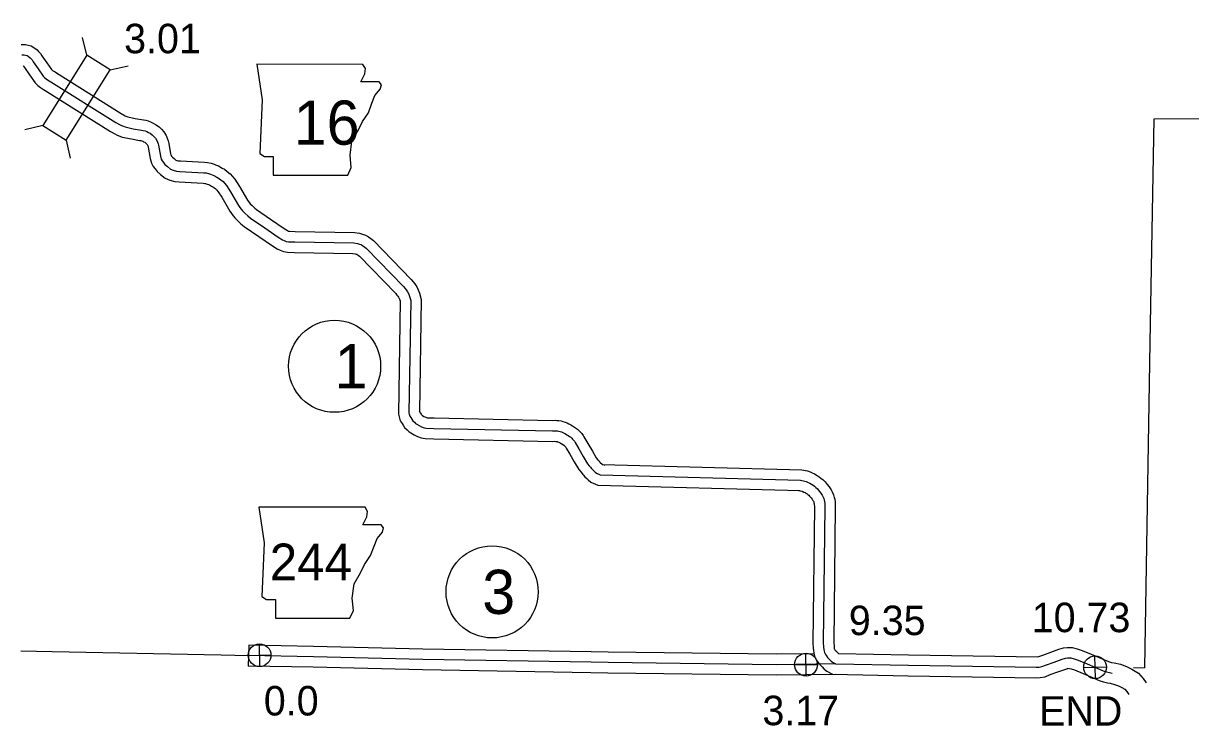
# Model space of a CAD drawing. Extents: x -83719 to 153526, y -11835 to 11446.
# Drawn here: x 5183 to 5740, y -1153 to -817 of the extents above; entities that cross this region are included whole.
import ezdxf

# ---------------------------------------------------------------- set-up
doc = ezdxf.new("R2010")
doc.units = 0
for name, color, linetype in [('Level 10', 7, 'Continuous'), ('Level 11', 7, 'Continuous'), ('Level 2', 7, 'Continuous'), ('Level 20', 7, 'Continuous'), ('Level 21', 7, 'Continuous'), ('Level 25', 7, 'Continuous'), ('Level 26', 7, 'Continuous'), ('Level 27', 7, 'Continuous'), ('Level 58', 7, 'Continuous'), ('Level 59', 7, 'Continuous')]:
    doc.layers.add(name, color=color, linetype=linetype)

msp = doc.modelspace()

# ---------------------------------------------------------------- linework, layer by layer
at = {"layer": 'Level 10'}
for points in [[(5181.51, -827.12), (5183.46, -827.11), (5184.88, -827.4), (5186.19, -827.83), (5187.59, -828.53), (5189.04, -829.75), (5189.78, -830.43), (5190.67, -831.45), (5191.4, -832.6), (5193.71, -835.94), (5195.9, -839.09), (5195.96, -839.15), (5196.48, -839.54), (5197.63, -840.29), (5198.29, -840.73), (5229.21, -860.06), (5231.15, -861.18), (5231.44, -861.34), (5231.97, -861.53), (5232.48, -861.71), (5235.98, -862.47), (5239.84, -863.12), (5240.99, -863.37), (5242.16, -863.69), (5243.55, -864.2), (5244.49, -864.69), (5245.7, -865.29), (5247.35, -866.5), (5248.47, -867.61), (5249.59, -868.82), (5250.74, -870.65), (5251.26, -871.95), (5251.74, -873.22), (5251.96, -874.41), (5252.85, -879.43), (5253, -880), (5253.03, -880.05), (5253.32, -880.46), (5253.71, -880.92), (5254.53, -881.67), (5255.41, -882.35), (5255.79, -882.52), (5256.41, -882.68), (5257.5, -882.75), (5269.04, -883.43), (5270.52, -883.55), (5272.19, -883.87), (5273.59, -884.36), (5274.36, -884.64), (5275.71, -885.13), (5277.41, -886.15), (5278.52, -886.78), (5279.87, -887.81), (5281.32, -888.87), (5282.4, -890.14), (5283.58, -891.52), (5285.77, -894.94), (5289.54, -901.44), (5289.96, -902.05), (5290.47, -902.71), (5290.91, -903.24), (5291.75, -904.1), (5292.99, -905.26), (5293.94, -906.04), (5300.62, -910.56), (5307.06, -915.01), (5308.69, -916.07), (5309.05, -916.25), (5309.2, -916.3), (5309.56, -916.36), (5312.28, -916.46), (5340.74, -916.95), (5343.11, -917.31), (5344.54, -917.73), (5345.85, -918.18), (5347.43, -919.08), (5348.49, -919.85), (5349.73, -920.85), (5367.76, -939.42), (5368.7, -940.52), (5369.44, -941.47), (5370.37, -942.83), (5371.11, -944.35), (5371.77, -945.99), (5372.51, -948.93)], [(5182.41, -837.24), (5182.61, -837.43), (5182.65, -837.47), (5183.06, -838.12), (5185.5, -841.63), (5188.2, -845.54), (5189.41, -846.74), (5190.75, -847.74), (5192.14, -848.65), (5192.88, -849.14), (5224.06, -868.64), (5226.26, -869.9), (5227.3, -870.47), (5228.57, -870.94), (5229.73, -871.35), (5234.09, -872.29), (5237.95, -872.94), (5238.6, -873.08), (5239.1, -873.22), (5239.51, -873.37), (5239.96, -873.61), (5240.49, -873.87), (5240.84, -874.13), (5241.26, -874.54), (5241.61, -874.92), (5241.8, -875.22), (5241.95, -875.59), (5242.07, -875.92), (5242.12, -876.19), (5243.07, -881.58), (5243.66, -883.8), (5244.57, -885.42), (5245.42, -886.61), (5246.5, -887.88), (5248.08, -889.32), (5250.27, -891.03), (5252.49, -891.98), (5254.8, -892.61), (5256.91, -892.73), (5268.34, -893.41), (5269.18, -893.48), (5269.58, -893.55), (5270.24, -893.79), (5270.94, -894.04), (5271.39, -894.2), (5272.36, -894.78), (5272.98, -895.14), (5273.9, -895.83), (5274.46, -896.24), (5274.78, -896.62), (5275.54, -897.5), (5277.23, -900.14), (5281.1, -906.82), (5281.88, -907.94), (5282.64, -908.94), (5283.47, -909.94), (5284.77, -911.27), (5286.39, -912.77), (5287.92, -914.05), (5294.98, -918.81), (5301.49, -923.31), (5303.73, -924.77), (5305.1, -925.45), (5306.75, -926.05), (5308.65, -926.33), (5311.99, -926.46), (5339.9, -926.93), (5340.93, -927.09), (5341.5, -927.26), (5341.72, -927.34), (5342.01, -927.5), (5342.41, -927.79), (5342.98, -928.25), (5360.36, -946.16), (5360.95, -946.85), (5361.35, -947.36), (5361.7, -947.87), (5361.96, -948.41), (5362.24, -949.1), (5362.35, -949.54)], [(5362.5, -949.43), (5361.64, -1003.75)], [(5372.51, -948.93), (5371.66, -1002.53)], [(5371.66, -1002.53), (5371.61, -1002.34), (5371.68, -1002.6), (5372.21, -1003.3), (5372.49, -1003.75), (5372.74, -1004), (5373.03, -1004.27), (5373.21, -1004.4), (5373.84, -1004.79), (5374.73, -1005.2), (5375.33, -1005.45), (5378.7, -1005.51), (5435.08, -1006.71), (5436.48, -1006.61), (5437.36, -1006.73), (5438.27, -1006.72), (5439.34, -1006.98), (5440.2, -1007.16), (5441.24, -1007.54), (5442.18, -1007.91), (5443.09, -1008.33), (5443.94, -1008.8), (5444.71, -1009.27), (5445.26, -1009.59), (5446.25, -1010.23), (5447.14, -1010.88), (5448.1, -1011.77), (5448.55, -1012.3), (5449.22, -1013.02), (5449.8, -1013.89), (5450.23, -1014.5), (5452.17, -1017.72), (5454.27, -1021.42), (5456.16, -1024.59), (5456.72, -1025.33), (5456.96, -1025.63), (5457.45, -1026.08), (5457.91, -1026.68), (5459.11, -1027.71)], [(5361.64, -1003.75), (5361.98, -1005.05), (5362.51, -1006.84), (5363.4, -1008.21), (5363.94, -1008.94), (5364.61, -1010.03), (5365.84, -1011.23), (5366.62, -1011.95), (5367.57, -1012.67), (5369.09, -1013.61), (5370.74, -1014.37), (5372.54, -1015.11), (5374.35, -1015.43), (5378.5, -1015.51), (5435.31, -1016.71), (5436.18, -1016.66), (5436.76, -1016.73), (5437.12, -1016.73), (5437.45, -1016.8), (5437.69, -1016.88), (5438.21, -1017.1), (5438.58, -1017.27), (5438.94, -1017.46), (5439.57, -1017.84), (5440.02, -1018.11), (5440.57, -1018.47), (5440.75, -1018.6), (5440.86, -1018.7), (5441.09, -1018.97), (5441.35, -1019.25), (5441.52, -1019.5), (5441.83, -1019.95), (5443.54, -1022.77), (5445.62, -1026.45), (5447.85, -1030.18), (5448.84, -1031.49), (5449.67, -1032.52), (5450.05, -1032.86), (5450.6, -1033.59), (5451.67, -1034.5), (5452.32, -1035.11), (5453.61, -1036.19), (5456.8, -1037.65)], [(5459.11, -1027.71), (5554.25, -1030.27)], [(5459.94, -1028.09), (5460.03, -1028.13)], [(5554.25, -1030.27), (5557.03, -1030.85), (5558.28, -1031.3), (5559.26, -1031.74), (5560.34, -1032.18), (5561.66, -1032.98), (5562.66, -1033.66), (5563.42, -1034.24), (5564.44, -1035.07), (5565.44, -1036.1), (5566.48, -1037.32), (5567.41, -1038.51), (5568.29, -1039.91), (5568.82, -1040.9), (5569.45, -1042.29), (5569.78, -1043.47), (5570, -1044.4), (5570.24, -1045.69), (5570.3, -1047.94), (5569.57, -1112.76), (5569.67, -1114.69), (5569.76, -1115.47), (5569.8, -1115.83), (5569.88, -1116), (5570.08, -1116.26), (5570.28, -1116.55), (5570.44, -1116.69), (5571.75, -1118.04)], [(5456.8, -1037.65), (5553.53, -1040.25)], [(5552.64, -1040.15), (5554.32, -1040.5), (5554.54, -1040.58), (5555.31, -1040.93), (5555.83, -1041.14), (5556.24, -1041.39), (5556.79, -1041.76), (5557.24, -1042.11), (5557.68, -1042.47), (5558.03, -1042.82), (5558.74, -1043.66), (5559.22, -1044.27), (5559.62, -1044.92), (5559.84, -1045.32), (5560.02, -1045.73), (5560.1, -1046.01), (5560.22, -1046.49), (5560.26, -1046.72), (5560.3, -1048.01), (5559.57, -1112.97), (5559.7, -1115.51), (5559.83, -1116.66), (5559.99, -1117.96), (5560.41, -1119.32), (5561.21, -1121.12), (5562.02, -1122.19), (5562.76, -1123.22), (5563.48, -1123.88), (5564.04, -1124.46), (5564.92, -1125.48), (5566.3, -1126.45), (5568.95, -1127.99)], [(5571.75, -1118.04), (5605.28, -1118.67)], [(5605.26, -1118.67), (5667.03, -1119.62)], [(5667.03, -1119.62), (5667.55, -1119.51), (5669.33, -1118.79), (5673.15, -1117.47), (5677.02, -1116.02), (5679.2, -1115.31), (5681.03, -1115.11), (5683.46, -1115.19), (5685.87, -1115.76), (5688.13, -1116.59), (5692.46, -1118.43), (5696.26, -1119.97), (5700.03, -1121.63), (5701.18, -1122.04), (5702.2, -1122.28), (5703.42, -1122.47)], [(5666.29, -1129.61), (5668.16, -1129.59), (5670.45, -1129.13), (5672.85, -1128.15), (5676.54, -1126.87), (5680.31, -1125.46), (5681.31, -1125.14), (5681.42, -1125.13), (5682.12, -1125.15), (5682.98, -1125.35), (5684.46, -1125.89), (5688.62, -1127.66), (5692.37, -1129.18), (5696.35, -1130.94), (5698.34, -1131.64), (5700.26, -1132.1), (5701.51, -1132.29)], [(5703.42, -1122.47), (5706.53, -1123.21), (5709.4, -1124.3), (5711.94, -1125.5), (5715.08, -1127.38), (5717.36, -1130), (5718.77, -1132.04)], [(5568.95, -1127.99), (5605.09, -1128.67)], [(5605.11, -1128.67), (5666.29, -1129.61)], [(5701.51, -1132.29), (5703.59, -1132.79), (5705.47, -1133.5), (5707.21, -1134.33), (5708.58, -1135.15), (5709.45, -1136.14), (5710.53, -1137.71)]]:
    msp.add_lwpolyline(points, dxfattribs=at)
at = {"layer": 'Level 11'}
for points in [[(5290.14, -1114.08), (5289.96, -1124.08)], [(5560.15, -1118.15), (5542.1, -1118.39), (5461.84, -1117.38), (5453.75, -1117.25), (5373.33, -1115.91), (5321.14, -1114.63), (5290.14, -1114.08)], [(5570.41, -1128.02), (5542.1, -1128.39), (5461.69, -1127.38), (5453.59, -1127.25), (5373.13, -1125.9), (5320.93, -1124.63), (5289.96, -1124.08)]]:
    msp.add_lwpolyline(points, dxfattribs=at)
at = {"layer": 'Level 2'}
for points in [[(5795.95, -862.55), (5722.46, -862.83), (5720.43, -969.45)], [(5720.43, -969.45), (5718.02, -1124.83)], [(5181.29, -1116.75), (5196.22, -1117.05), (5277.03, -1118.66), (5290.05, -1119.08)], [(5712.76, -1124.8), (5718.02, -1124.83)]]:
    msp.add_lwpolyline(points, dxfattribs=at)
at = {"layer": 'Level 20'}
for p, q in [((5212.76, -832.32), (5210.79, -823.75)), ((5223.96, -839.32), (5232.53, -837.34)), ((5191.77, -865.9), (5183.2, -867.88)), ((5202.96, -872.9), (5204.94, -881.47))]:
    msp.add_line(p, q, dxfattribs=at)
msp.add_lwpolyline([(5202.96, -872.9), (5223.96, -839.32), (5212.76, -832.32), (5191.77, -865.9)], close=True, dxfattribs=at)
at = {"layer": 'Level 21'}
for points in [[(5294.01, -836.6), (5296.54, -853.52), (5295.42, -879.18), (5297.67, -880.59), (5301.9, -880.59), (5301.9, -889.61), (5337.43, -889.61), (5339.12, -885.95), (5338.56, -880.03), (5339.4, -873.26), (5342.51, -867.9), (5344.48, -863.95), (5347.3, -859.72), (5348.99, -855.21), (5350.4, -851.55), (5352.94, -848.45), (5353.5, -846.47), (5352.37, -845.06), (5343.63, -845.06), (5345.61, -841.11), (5345.89, -838.58), (5344.72, -836.63)], [(5295.03, -1048.19), (5297.57, -1065.11), (5296.44, -1090.77), (5298.7, -1092.18), (5302.92, -1092.18), (5302.92, -1101.2), (5338.45, -1101.2), (5340.14, -1097.54), (5339.58, -1091.62), (5340.43, -1084.85), (5343.53, -1079.49), (5345.5, -1075.54), (5348.32, -1071.31), (5350.01, -1066.8), (5351.42, -1063.14), (5353.96, -1060.04), (5354.52, -1058.06), (5353.4, -1056.65), (5344.66, -1056.65), (5346.63, -1052.7), (5346.91, -1050.17), (5345.74, -1048.22)]]:
    msp.add_lwpolyline(points, close=True, dxfattribs=at)
at = {"layer": 'Level 26'}
for p, q in [((5295.47, -1124.29), (5295.22, -1113.44)), ((5289.92, -1118.99), (5300.77, -1118.74)), ((5556.44, -1128.8), (5556.19, -1117.95)), ((5694.48, -1130.04), (5694.23, -1119.19)), ((5550.89, -1123.5), (5561.74, -1123.25)), ((5688.93, -1124.74), (5699.77, -1124.49))]:
    msp.add_line(p, q, dxfattribs=at)
for centre in [(5295.35, -1118.86), (5556.31, -1123.37), (5694.35, -1124.61)]:
    msp.add_circle(centre, 5.43, dxfattribs=at)
at = {"layer": 'Level 27'}
for centre in [(5331.14, -980.85), (5406.4, -1088.6)]:
    msp.add_circle(centre, 22, dxfattribs=at)
at = {"layer": 'Level 59'}
for points in [[(5181.76, -832.11), (5182.96, -832.11), (5183.59, -832.24), (5184.29, -832.47), (5184.82, -832.74), (5185.73, -833.5), (5186.19, -833.93), (5186.66, -834.46), (5187.23, -835.36), (5189.6, -838.79), (5192.05, -842.31), (5192.68, -842.94), (5193.62, -843.64), (5194.88, -844.47), (5195.58, -844.93), (5226.64, -864.35), (5228.7, -865.54), (5229.37, -865.9), (5230.27, -866.23), (5231.1, -866.53), (5235.03, -867.38), (5238.9, -868.03), (5239.79, -868.23), (5240.63, -868.46), (5241.53, -868.79), (5242.23, -869.15), (5243.09, -869.58), (5244.1, -870.31), (5244.86, -871.08), (5245.6, -871.87), (5246.27, -872.94), (5246.6, -873.77), (5246.91, -874.57), (5247.04, -875.3), (5247.96, -880.5), (5248.33, -881.9), (5248.8, -882.74), (5249.37, -883.53), (5250.1, -884.4), (5251.31, -885.49), (5252.84, -886.69), (5254.14, -887.25), (5255.61, -887.64), (5257.2, -887.74), (5268.69, -888.42), (5269.85, -888.52), (5270.88, -888.71), (5271.92, -889.07), (5272.65, -889.34), (5273.55, -889.67), (5274.88, -890.46), (5275.75, -890.96), (5276.89, -891.82), (5277.89, -892.55), (5278.59, -893.38), (5279.56, -894.51), (5281.5, -897.54), (5285.32, -904.13), (5285.92, -904.99), (5286.55, -905.83), (5287.19, -906.59), (5288.26, -907.69), (5289.69, -909.01), (5290.93, -910.04), (5297.8, -914.68), (5304.27, -919.16), (5306.21, -920.42), (5307.08, -920.85), (5307.98, -921.18), (5309.11, -921.34), (5312.14, -921.46), (5340.32, -921.94), (5342.02, -922.2), (5343.02, -922.5), (5343.79, -922.76), (5344.72, -923.29), (5345.45, -923.82), (5346.36, -924.55), (5364.06, -942.79), (5364.83, -943.69), (5365.4, -944.42), (5366.03, -945.35), (5366.54, -946.38), (5367.01, -947.55), (5367.5, -949.51)], [(5367.5, -949.51), (5366.65, -1003.14)], [(5366.65, -1003.14), (5366.79, -1003.7), (5367.1, -1004.73), (5367.51, -1005.36), (5368.08, -1006.12), (5368.55, -1006.89), (5369.29, -1007.61), (5369.83, -1008.11), (5370.39, -1008.54), (5371.47, -1009.2), (5372.74, -1009.79), (5373.94, -1010.28), (5374.84, -1010.44), (5378.6, -1010.51), (5435.2, -1011.71), (5436.33, -1011.64), (5437.06, -1011.73), (5437.69, -1011.72), (5438.23, -1011.85), (5438.83, -1011.98), (5439.46, -1012.21), (5440.2, -1012.5), (5440.83, -1012.8), (5441.44, -1013.13), (5442.14, -1013.56), (5442.64, -1013.85), (5443.41, -1014.35), (5443.95, -1014.74), (5444.48, -1015.24), (5444.82, -1015.64), (5445.29, -1016.13), (5445.66, -1016.7), (5446.03, -1017.23), (5447.85, -1020.25), (5449.95, -1023.93), (5452, -1027.39), (5452.78, -1028.41), (5453.32, -1029.08), (5453.75, -1029.47), (5454.26, -1030.14), (5454.99, -1030.76), (5455.63, -1031.36), (5456.3, -1031.92), (5457.95, -1032.68)], [(5457.95, -1032.68), (5553.66, -1035.26)], [(5553.66, -1035.26), (5555.68, -1035.68), (5556.41, -1035.94), (5557.28, -1036.33), (5558.08, -1036.66), (5558.95, -1037.19), (5559.72, -1037.71), (5560.33, -1038.17), (5561.06, -1038.77), (5561.74, -1039.46), (5562.61, -1040.49), (5563.32, -1041.39), (5563.96, -1042.41), (5564.33, -1043.11), (5564.74, -1044.01), (5564.94, -1044.74), (5565.11, -1045.44), (5565.25, -1046.21), (5565.3, -1047.98), (5564.57, -1112.87), (5564.69, -1115.1), (5564.79, -1116.07), (5564.9, -1116.9), (5565.1, -1117.56), (5565.55, -1118.56), (5566.05, -1119.23), (5566.52, -1119.89), (5566.96, -1120.29), (5567.73, -1121.08), (5568.3, -1121.74), (5569, -1122.24), (5570.34, -1123.02)], [(5570.34, -1123.02), (5542.1, -1123.39), (5461.76, -1122.38), (5453.67, -1122.25), (5373.23, -1120.9), (5321.03, -1119.63), (5290.05, -1119.08)], [(5666.25, -1124.61), (5666.31, -1124.61), (5667.64, -1124.6), (5669, -1124.32), (5671.09, -1123.47), (5674.85, -1122.17), (5678.66, -1120.74), (5680.26, -1120.22), (5681.22, -1120.12), (5682.79, -1120.17), (5684.42, -1120.56), (5686.3, -1121.24), (5690.54, -1123.04), (5694.31, -1124.58), (5698.19, -1126.28), (5699.76, -1126.84), (5701.23, -1127.19), (5702.46, -1127.38)], [(5570.34, -1123.02), (5605.19, -1123.67)], [(5605.19, -1123.67), (5666.31, -1124.61)]]:
    msp.add_lwpolyline(points, dxfattribs=at)

# ---------------------------------------------------------------- texts
at = {"layer": 'Level 21'}
for s, height, p in [('16', 21.12, (5311.66, -875.03)), ('244', 17.6, (5300.18, -1083.15))]:
    msp.add_text(s, height=height, dxfattribs=at).set_placement(p)
at = {"layer": 'Level 25'}
for s, p in [('9.35', (5576.75, -1109.27)), ('10.73', (5664.1, -1107.86)), ('0.0', (5297.36, -1147.65)), ('3.17', (5535.48, -1152.29)), ('END', (5667.63, -1152.51))]:
    msp.add_text(s, height=14.08, dxfattribs=at).set_placement(p)
at = {"layer": 'Level 27'}
for s, p in [('1', (5331.14, -991.41)), ('3', (5401.68, -1099.16))]:
    msp.add_text(s, height=21.12, dxfattribs=at).set_placement(p)
at = {"layer": 'Level 58'}
msp.add_text('3.01', height=14.08, dxfattribs=at).set_placement((5230.63, -831.34))

doc.saveas('drawing.dxf')
